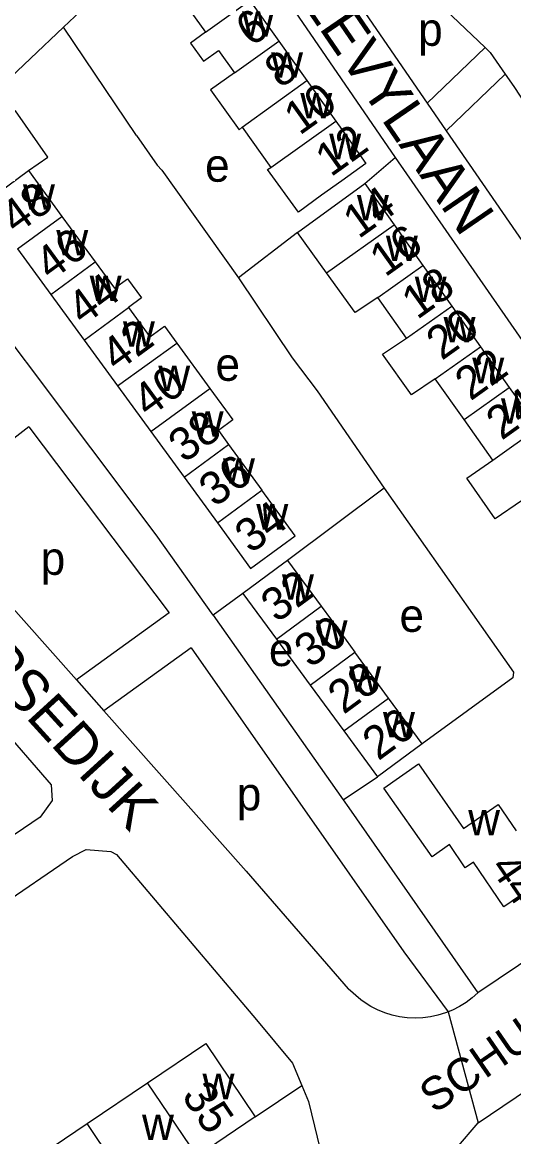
# Model space of a CAD drawing. Extents: x 157569 to 159501, y 382907 to 384670.
# Drawn here: x 157961.3 to 158020.8, y 383461.2 to 383596.1 of the extents above; entities that cross this region are included whole.
import ezdxf

# ---------------------------------------------------------------- set-up
doc = ezdxf.new("R2010")
doc.units = 0
for name, color, linetype in [('BLT_Basislijn', 7, 'Continuous'), ('BLT_Bebouwing', 7, 'Continuous'), ('BLT_Centroide', 7, 'Continuous'), ('BLT_Huisnummer', 7, 'Continuous'), ('BLT_Huisnummer_ tussenligend', 7, 'Continuous'), ('BLT_Huisnummer_reeks', 7, 'Continuous'), ('BLT_Onderverdeling_panden', 7, 'Continuous'), ('BLT_Straatnaam', 7, 'Continuous'), ('BLT_Straatnaam_verkleind', 7, 'Continuous'), ('BLT_Vlakafsluiter', 7, 'Continuous')]:
    doc.layers.add(name, color=color, linetype=linetype)

msp = doc.modelspace()

# ---------------------------------------------------------------- linework, layer by layer
at = {"layer": 'BLT_Basislijn'}
for p, q in [((158006, 383603.91), (158017.4, 383593.07)), ((158001.47, 383599.27), (158010.37, 383586.35)), ((157951.4, 383581.47), (157966.29, 383595.52)), ((157975.13, 383582.41), (157966.29, 383595.52)), ((158017.4, 383593.07), (158010.37, 383586.35)), ((158019.82, 383589.85), (158012.66, 383583.01)), ((158010.37, 383586.35), (158012.66, 383583.01)), ((157975.13, 383582.41), (157977.64, 383578.83)), ((158012.66, 383583.01), (158024.72, 383565.5)), ((158002.82, 383576.61), (158006.48, 383579.75)), ((158006.48, 383579.75), (158050, 383517.05)), ((157994.64, 383570.7), (157987.48, 383565.18)), ((157987.48, 383565.18), (157993.98, 383555.51)), ((157993.98, 383555.51), (157997.03, 383551.51)), ((157997.03, 383551.51), (158005.13, 383539.74)), ((157962.09, 383547.14), (157949.35, 383537.37)), ((157962.09, 383547.14), (157979.11, 383524.65)), ((158005.13, 383539.74), (157993.44, 383530.99)), ((157949.35, 383537.37), (157967.86, 383516.53)), ((157988.01, 383527), (157984.43, 383524.35)), ((157979.11, 383524.65), (157967.86, 383516.53)), ((157984.43, 383524.35), (158000.18, 383502.01)), ((157981.75, 383520.4), (157971.2, 383512.77)), ((157967.86, 383516.53), (157971.2, 383512.77)), ((157955.82, 383514.15), (157964.81, 383503.83)), ((157964.81, 383503.83), (157964.92, 383501.91)), ((158000.18, 383502.01), (158004.32, 383504.79)), ((157964.92, 383501.91), (157963.47, 383499.9)), ((158050, 383501.3), (158016.51, 383478.65)), ((157963.47, 383499.9), (157915.24, 383467.35)), ((157967.37, 383495.16), (157969.03, 383496)), ((157969.03, 383496), (157972.03, 383495.75)), ((157972.03, 383495.75), (157972.72, 383495.39)), ((157935.73, 383473.49), (157967.37, 383495.16)), ((157972.72, 383495.39), (157989.67, 383475.36)), ((158002.3, 383477.8), (158000.8, 383479.13)), ((157989.67, 383475.36), (157994.04, 383470.12)), ((157994.04, 383470.12), (157995.16, 383467.41)), ((157989.52, 383463.62), (157995.16, 383467.41)), ((157995.16, 383467.41), (157995.96, 383465.49)), ((157995.96, 383465.49), (157998.32, 383455.83))]:
    msp.add_line(p, q, dxfattribs=at)
for points in [[(157984.75, 383610.74), (157985.07, 383610.4), (157988.25, 383606.3), (158006.48, 383579.75)], [(157966.29, 383595.52), (157973.18, 383602.02), (157974.03, 383602.48)], [(158017.4, 383593.07), (158018, 383592.49), (158019.82, 383589.85)], [(158019.82, 383589.85), (158020.86, 383588.35), (158030.87, 383573.08), (158030.87, 383572.51), (158028.68, 383568.19)], [(157977.64, 383578.83), (157978.21, 383578.21), (157987.48, 383565.18)], [(157984.43, 383524.35), (157977.53, 383534.1), (157945.96, 383576.04)], [(158005.13, 383539.74), (158020.82, 383517.45), (158020.74, 383516.78), (158009.75, 383508.77)], [(157981.75, 383520.4), (158007.53, 383483.62), (158012.91, 383476.35)], [(157971.2, 383512.77), (157988.42, 383493.38), (158000.8, 383479.13)], [(158000.18, 383502.01), (158000.88, 383501.03), (158016.51, 383478.65)], [(158016.52, 383462.92), (158050, 383485.5)], [(158016.51, 383478.65), (158015.81, 383478.03), (158015.06, 383477.47), (158014.26, 383476.98), (158013.43, 383476.56), (158012.91, 383476.35)], [(158012.91, 383476.35), (158012.56, 383476.21), (158011.66, 383475.94), (158010.75, 383475.74), (158009.82, 383475.62), (158008.88, 383475.58), (158007.95, 383475.63), (158007.02, 383475.75), (158006.11, 383475.95), (158005.21, 383476.23), (158004.34, 383476.58), (158003.51, 383477), (158002.71, 383477.5), (158002.3, 383477.8)], [(158012.43, 383456.11), (158013.91, 383459.84), (158016.52, 383462.92)]]:
    msp.add_lwpolyline(points, dxfattribs=at)
at = {"layer": 'BLT_Bebouwing'}
for p, q in [((157979.96, 383599.88), (157983.48, 383594.94)), ((157988.86, 383598.77), (157992.38, 383593.83)), ((157992.38, 383593.83), (157995.76, 383589.09)), ((157995.76, 383589.09), (157999.27, 383584.17)), ((157962.07, 383578.17), (157966.11, 383572.64)), ((157994.64, 383570.7), (158002.82, 383576.61)), ((158002.82, 383576.61), (158006.36, 383571.61)), ((157966.11, 383572.64), (157970.15, 383567.12)), ((158006.36, 383571.61), (158009.84, 383566.69)), ((157960.71, 383568.7), (157964.75, 383563.17)), ((158009.84, 383566.69), (158013.33, 383561.77)), ((157964.75, 383563.17), (157968.78, 383557.64)), ((158007.85, 383557.89), (158004.37, 383562.81)), ((158013.33, 383561.77), (158016.82, 383556.85)), ((157968.78, 383557.64), (157972.82, 383552.11)), ((158016.82, 383556.85), (158020.3, 383551.93)), ((158014.82, 383548.05), (158011.33, 383552.97)), ((157972.82, 383552.11), (157976.86, 383546.59)), ((158020.3, 383551.93), (158023.79, 383547.02)), ((158018.3, 383543.13), (158014.82, 383548.05)), ((157976.86, 383546.59), (157980.9, 383541.06)), ((157986.3, 383545.01), (157990.34, 383539.48)), ((157980.9, 383541.06), (157984.94, 383535.53)), ((157993.44, 383530.99), (157997.52, 383525.44)), ((157988.01, 383527), (157992.09, 383521.45)), ((157992.09, 383521.45), (157996.17, 383515.89)), ((158005.67, 383514.33), (158001.6, 383519.89)), ((157996.17, 383515.89), (158000.24, 383510.34)), ((158009.75, 383508.77), (158005.67, 383514.33)), ((158000.24, 383510.34), (158004.32, 383504.79)), ((157969.15, 383462.81), (157976.49, 383467.75)), ((157989.52, 383463.62), (157982.47, 383458.86)), ((157961.82, 383457.88), (157969.15, 383462.81))]:
    msp.add_line(p, q, dxfattribs=at)
for points in [[(157983.48, 383594.94), (157981.69, 383593.6), (157983.25, 383591.41), (157985.07, 383592.71), (157987.01, 383590)], [(157987.01, 383590), (157984.1, 383587.94), (157987.56, 383583.13), (157987.95, 383583.43)], [(157962.07, 383578.17), (157964.39, 383579.8), (157960.49, 383585.42), (157958.02, 383583.7), (157957.05, 383582.99), (157956.89, 383582.87), (157956.46, 383582.56), (157952.63, 383579.76)], [(157987.95, 383583.43), (157991.42, 383578.57)], [(157999.27, 383584.17), (158000, 383583.14), (158002.92, 383579.05), (158000.01, 383576.93), (157997.57, 383575.19), (157994.75, 383573.15), (157991.03, 383578.29), (157991.42, 383578.57)], [(157998.16, 383565.82), (157994.64, 383570.7)], [(157970.15, 383567.12), (157972.47, 383563.93), (157974.05, 383565.08), (157975.74, 383562.76), (157974.18, 383561.59)], [(158004.37, 383562.81), (158001.64, 383561.01), (157998.16, 383565.82)], [(157974.18, 383561.59), (157976.77, 383558.05), (157978.53, 383559.33), (157980.03, 383557.27)], [(158011.33, 383552.97), (158008.45, 383551.03), (158004.93, 383555.97), (158007.85, 383557.89)], [(157980.03, 383557.27), (157984.02, 383551.81)], [(157984.02, 383551.81), (157986.81, 383547.99), (157985.06, 383546.71), (157986.3, 383545.01)], [(158021.79, 383538.21), (158018.61, 383536.01), (158015.16, 383540.93), (158018.3, 383543.13)], [(157984.94, 383535.53), (157988.97, 383530), (157992.72, 383532.74), (157994.38, 383533.95), (157990.34, 383539.48)], [(157993.44, 383530.99), (157992.21, 383530.09), (157991.88, 383529.84), (157988.01, 383527)], [(157997.52, 383525.44), (158000, 383522.06), (158001.6, 383519.89)], [(158009.75, 383508.77), (158008.07, 383507.54), (158004.32, 383504.79)], [(158024.96, 383492.7), (158019.66, 383489.05), (158015.96, 383494.47), (158014.97, 383493.79), (158013.05, 383496.6), (158010.95, 383495.11), (158005.1, 383503.4), (158009.3, 383506.37), (158014.74, 383498.52), (158018.94, 383501.43), (158021.15, 383498.27)], [(157976.49, 383467.75), (157983.54, 383472.51), (157989.52, 383463.62)]]:
    msp.add_lwpolyline(points, dxfattribs=at)
at = {"layer": 'BLT_Onderverdeling_panden'}
for p, q in [((157983.48, 383594.94), (157988.86, 383598.77)), ((157987.01, 383590), (157992.38, 383593.83)), ((157987.95, 383583.43), (157995.76, 383589.09)), ((157991.42, 383578.57), (157999.27, 383584.17)), ((157956.67, 383574.23), (157962.07, 383578.17)), ((157960.71, 383568.7), (157966.11, 383572.64)), ((157998.16, 383565.82), (158006.36, 383571.61)), ((157964.75, 383563.17), (157970.15, 383567.12)), ((158004.37, 383562.81), (158009.84, 383566.69)), ((158007.85, 383557.89), (158013.33, 383561.77)), ((157968.78, 383557.64), (157974.18, 383561.59)), ((157972.82, 383552.11), (157980.03, 383557.27)), ((158011.33, 383552.97), (158016.82, 383556.85)), ((157976.86, 383546.59), (157984.02, 383551.81)), ((158014.82, 383548.05), (158020.3, 383551.93)), ((158018.3, 383543.13), (158023.79, 383547.02)), ((157980.9, 383541.06), (157986.3, 383545.01)), ((157984.94, 383535.53), (157990.34, 383539.48)), ((157992.09, 383521.45), (157997.52, 383525.44)), ((157996.17, 383515.89), (158001.6, 383519.89)), ((158000.24, 383510.34), (158005.67, 383514.33)), ((157982.47, 383458.86), (157976.49, 383467.75)), ((157975.14, 383453.93), (157969.15, 383462.81))]:
    msp.add_line(p, q, dxfattribs=at)
at = {"layer": 'BLT_Vlakafsluiter'}
msp.add_line((158012.91, 383476.35), (158016.52, 383462.92), dxfattribs=at)

# ---------------------------------------------------------------- texts
at = {"layer": 'BLT_Centroide'}
for s, p in [('w', (157987.93, 383594.38)), ('p', (158009.26, 383593.28)), ('w', (157991.45, 383589.44)), ('w', (157994.98, 383584.5)), ('w', (157998.49, 383579.56)), ('e', (157983.45, 383576.83)), ('w', (157961.39, 383573.44)), ('w', (158001.85, 383572.16)), ('w', (157965.42, 383567.91)), ('w', (158005.36, 383567.22)), ('w', (157969.47, 383562.39)), ('w', (158008.85, 383562.28)), ('w', (158012.34, 383557.38)), ('w', (157973.5, 383556.86)), ('e', (157984.71, 383552.73)), ('w', (158015.82, 383552.44)), ('w', (157977.78, 383551.5)), ('w', (158019.3, 383547.53)), ('w', (157981.83, 383545.98)), ('w', (157985.62, 383540.27)), ('w', (157989.66, 383534.73)), ('p', (157963.53, 383529.24)), ('w', (157992.77, 383526.22)), ('e', (158007, 383522.34)), ('w', (157996.84, 383520.67)), ('e', (157991.18, 383518.2)), ('w', (158000.92, 383515.11)), ('w', (158005, 383509.56)), ('p', (157987.29, 383500.73)), ('w', (158015.32, 383497.72)), ('w', (157983.14, 383465.77)), ('w', (157975.81, 383460.83))]:
    msp.add_text(s, height=4, dxfattribs=at).set_placement(p)
at = {"layer": 'BLT_Huisnummer'}
for s, rotation, p in [('6', 35.5044, (157989.03, 383593.08)), ('12', 35.5044, (157998.68, 383577.33)), ('14', 35.5044, (158002.04, 383569.84)), ('46', 36.2313, (157964.75, 383564.74)), ('18', 35.5044, (158009.14, 383560.06)), ('42', 36.2313, (157972.75, 383553.72)), ('22', 35.5044, (158015.6, 383550.22)), ('38', 36.2313, (157980.92, 383542.7)), ('34', 36.2313, (157988.97, 383531.73)), ('32', 36.2313, (157992.13, 383523.35)), ('26', 36.2313, (158004.43, 383506.66)), ('44', 304.4266, (158017.86, 383493.82))]:
    msp.add_text(s, height=4, rotation=rotation, dxfattribs=at).set_placement(p)
at = {"layer": 'BLT_Huisnummer_ tussenligend'}
for s, rotation, p in [('8', 35.5044, (157992.54, 383588.04)), ('10', 35.5044, (157994.89, 383582.37)), ('48', 36.2313, (157960.56, 383570.35)), ('16', 35.5044, (158005.26, 383565.21)), ('44', 36.2313, (157968.67, 383559.32)), ('20', 35.5044, (158012.12, 383555.12)), ('40', 36.2313, (157976.58, 383548.16)), ('24', 35.5044, (158019.37, 383545.45)), ('36', 36.2313, (157984.62, 383537.34)), ('30', 36.2313, (157996.18, 383517.87)), ('28', 36.2313, (158000.23, 383512.27))]:
    msp.add_text(s, height=4, rotation=rotation, dxfattribs=at).set_placement(p)
at = {"layer": 'BLT_Huisnummer_reeks'}
msp.add_text('35', height=4, rotation=303.9465, dxfattribs=at).set_placement((157980.52, 383466.18))
at = {"layer": 'BLT_Straatnaam'}
for s, rotation, p in [('LEVYLAAN', 304.3883, (157995.07, 383598.52)), ('WELSCHAPSEDIJK', 312.3482, (157933.35, 383543.01))]:
    msp.add_text(s, height=5, rotation=rotation, dxfattribs=at).set_placement(p)
at = {"layer": 'BLT_Straatnaam_verkleind'}
msp.add_text('SCHULTINGHSTRAAT', height=3.9999, rotation=34.6144, dxfattribs=at).set_placement((158011.24, 383463.94))

doc.saveas('drawing.dxf')
